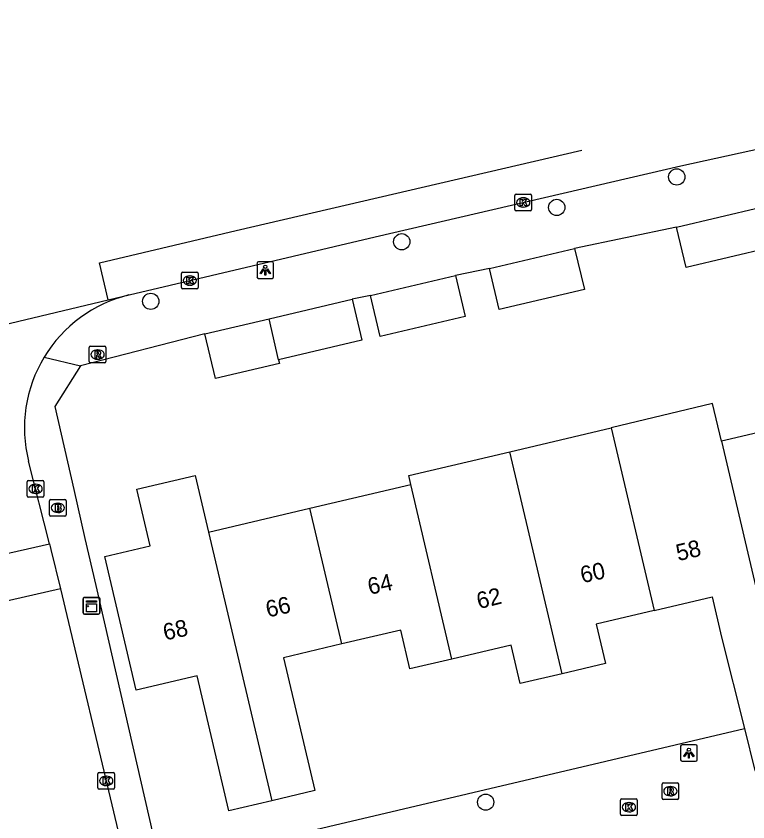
# Model space of a CAD drawing. Extents: x 158461 to 159795, y 387220 to 388672.
# Drawn here: x 159412.14 to 159456.15, y 388608.59 to 388657.06 of the extents above; entities that cross this region are included whole.
import ezdxf

# ---------------------------------------------------------------- set-up
doc = ezdxf.new("R2010")
doc.units = 0
for name, color, linetype in [('IMGEO_Boom', 7, 'Continuous'), ('IMGEO_Brandkraan', 7, 'Continuous'), ('IMGEO_Kast', 7, 'Continuous'), ('IMGEO_Kolk', 7, 'Continuous'), ('IMGEO_Lichtpunt', 7, 'Continuous'), ('IMGEO_Muur', 7, 'Continuous'), ('IMGEO_Pand', 7, 'Continuous'), ('IMGEO_Pand_nummerreeks', 7, 'Continuous'), ('IMGEO_Rijbaan_lokaal_gesloten', 7, 'Continuous'), ('IMGEO_Rijbaan_lokaal_open', 7, 'Continuous'), ('IMGEO_Rioolput', 7, 'Continuous'), ('IMGEO_Voetpad_open', 7, 'Continuous'), ('IMGEO_Woonerf_open', 7, 'Continuous')]:
    doc.layers.add(name, color=color, linetype=linetype)

msp = doc.modelspace()

# ---------------------------------------------------------------- linework, layer by layer
at = {"layer": 'IMGEO_Boom'}
for centre in [(159451.878, 388647.388), (159444.659, 388645.555), (159435.335, 388643.488), (159420.236, 388639.906), (159440.38, 388609.778)]:
    msp.add_circle(centre, 0.489, dxfattribs=at)
at = {"layer": 'IMGEO_Brandkraan'}
for p, q in [((159414.146, 388627.057), (159414.146, 388627.909)), ((159414.221, 388627.983), (159415.073, 388627.983)), ((159415.147, 388627.909), (159415.147, 388627.057)), ((159414.634, 388627.763), (159414.659, 388627.763)), ((159415.073, 388626.983), (159414.221, 388626.983)), ((159414.657, 388627.203), (159414.632, 388627.203))]:
    msp.add_line(p, q, dxfattribs=at)
for points in [[(159414.146, 388627.057), (159414.146, 388627.909)], [(159414.221, 388627.983), (159415.073, 388627.983)], [(159415.147, 388627.909), (159415.147, 388627.057)], [(159414.494, 388627.683), (159414.494, 388627.283), (159414.707, 388627.283)], [(159414.725, 388627.683), (159414.494, 388627.683)], [(159414.673, 388627.602), (159414.619, 388627.602), (159414.619, 388627.526)], [(159414.619, 388627.526), (159414.672, 388627.526)], [(159414.681, 388627.45), (159414.619, 388627.45), (159414.619, 388627.369)], [(159415.073, 388626.983), (159414.221, 388626.983)], [(159414.619, 388627.369), (159414.681, 388627.369)]]:
    msp.add_lwpolyline(points, dxfattribs=at)
for centre, radius, start, end in [((159414.223, 388627.907), 0.0765, 91.552, 178.448), ((159414.223, 388627.907), 0.0765, 91.552, 178.448), ((159415.071, 388627.907), 0.0765, 1.552, 88.448), ((159415.071, 388627.907), 0.0765, 1.552, 88.448), ((159414.674, 388627.564), 0.0379, 267.8285, 90.9355), ((159414.682, 388627.409), 0.0404, 269.8759, 90.5077), ((159414.729, 388627.538), 0.145, 59.4692, 91.5367), ((159414.754, 388627.585), 0.0922, 285.5137, 58.1501), ((159414.759, 388627.393), 0.105, 301.3115, 78.989), ((159414.223, 388627.059), 0.0765, 181.552, 268.448), ((159414.223, 388627.059), 0.0765, 181.552, 268.448), ((159414.713, 388627.534), 0.251, 268.6676, 293.5347), ((159415.071, 388627.059), 0.0765, 271.552, 358.448), ((159415.071, 388627.059), 0.0765, 271.552, 358.448)]:
    msp.add_arc(centre, radius, start, end, dxfattribs=at)
for centre, major_axis, ratio, start_param, end_param in [((159414.633, 388627.483), (-0.387, 0.002), 0.722429, 4.712389, 7.853982), ((159414.658, 388627.483), (-0.39, 0.002), 0.717154, 1.570796, 4.712389)]:
    msp.add_ellipse(centre, major_axis=major_axis, ratio=ratio, start_param=start_param, end_param=end_param, dxfattribs=at)
at = {"layer": 'IMGEO_Kast'}
for p, q in [((159416.246, 388622.097), (159417.087, 388622.097)), ((159417.087, 388622.097), (159416.246, 388622.097)), ((159416.171, 388621.172), (159416.171, 388622.013)), ((159416.171, 388622.013), (159416.171, 388621.172)), ((159417.171, 388622.022), (159417.171, 388621.181)), ((159417.171, 388621.181), (159417.171, 388622.022)), ((159417.096, 388621.097), (159416.255, 388621.097)), ((159416.255, 388621.097), (159417.096, 388621.097))]:
    msp.add_line(p, q, dxfattribs=at)
for points in [[(159416.366, 388621.887), (159416.966, 388621.887), (159416.966, 388621.802), (159416.366, 388621.802), (159416.366, 388621.887)], [(159416.366, 388621.712), (159416.966, 388621.712), (159416.966, 388621.223), (159416.366, 388621.223), (159416.366, 388621.712)]]:
    msp.add_lwpolyline(points, dxfattribs=at)
msp.add_circle((159416.45, 388621.561), 0.0377, dxfattribs=at)
for centre, start, end in [((159416.249, 388622.019), 92.4484, 184.2845), ((159416.249, 388622.019), 92.4484, 184.2845), ((159417.093, 388622.019), 2.4484, 94.2845), ((159417.093, 388622.019), 2.4484, 94.2845), ((159416.249, 388621.175), 182.4484, 274.2845), ((159416.249, 388621.175), 182.4484, 274.2845), ((159417.093, 388621.175), 272.4484, 4.2845), ((159417.093, 388621.175), 272.4484, 4.2845)]:
    msp.add_arc(centre, 0.0779, start, end, dxfattribs=at)
at = {"layer": 'IMGEO_Kolk'}
for p, q in [((159442.216, 388646.353), (159443.068, 388646.353)), ((159442.141, 388645.427), (159442.141, 388646.279)), ((159442.629, 388646.133), (159442.654, 388646.133)), ((159443.142, 388646.279), (159443.142, 388645.427)), ((159443.068, 388645.353), (159442.216, 388645.353)), ((159442.652, 388645.573), (159442.627, 388645.573)), ((159422.086, 388640.729), (159422.086, 388641.581)), ((159422.161, 388641.655), (159423.013, 388641.655)), ((159423.087, 388641.581), (159423.087, 388640.729)), ((159422.574, 388641.435), (159422.599, 388641.435)), ((159423.013, 388640.655), (159422.161, 388640.655)), ((159422.597, 388640.875), (159422.572, 388640.875)), ((159412.808, 388628.2), (159412.808, 388629.052)), ((159412.883, 388629.126), (159413.735, 388629.126)), ((159413.296, 388628.906), (159413.321, 388628.906)), ((159413.809, 388629.052), (159413.809, 388628.2)), ((159413.735, 388628.126), (159412.883, 388628.126)), ((159413.319, 388628.346), (159413.294, 388628.346)), ((159417.056, 388610.632), (159417.056, 388611.484)), ((159417.131, 388611.558), (159417.983, 388611.558)), ((159418.057, 388611.484), (159418.057, 388610.632)), ((159417.544, 388611.338), (159417.569, 388611.338)), ((159417.983, 388610.558), (159417.131, 388610.558)), ((159417.567, 388610.778), (159417.542, 388610.778)), ((159448.574, 388609.977), (159449.426, 388609.977)), ((159448.499, 388609.051), (159448.499, 388609.903)), ((159448.987, 388609.757), (159449.012, 388609.757)), ((159449.5, 388609.903), (159449.5, 388609.051)), ((159449.01, 388609.197), (159448.985, 388609.197)), ((159449.426, 388608.977), (159448.574, 388608.977))]:
    msp.add_line(p, q, dxfattribs=at)
for points in [[(159442.216, 388646.353), (159443.068, 388646.353)], [(159442.141, 388645.427), (159442.141, 388646.279)], [(159442.462, 388646.053), (159442.585, 388646.053), (159442.585, 388645.902), (159442.715, 388646.053), (159442.879, 388646.053), (159442.733, 388645.902), (159442.886, 388645.653), (159442.734, 388645.653), (159442.649, 388645.817), (159442.585, 388645.75), (159442.585, 388645.653), (159442.462, 388645.653), (159442.462, 388646.053)], [(159443.142, 388646.279), (159443.142, 388645.427)], [(159443.068, 388645.353), (159442.216, 388645.353)], [(159422.086, 388640.729), (159422.086, 388641.581)], [(159422.161, 388641.655), (159423.013, 388641.655)], [(159423.087, 388641.581), (159423.087, 388640.729)], [(159422.407, 388641.355), (159422.53, 388641.355), (159422.53, 388641.204), (159422.66, 388641.355), (159422.824, 388641.355), (159422.678, 388641.204), (159422.831, 388640.955), (159422.679, 388640.955), (159422.594, 388641.119), (159422.53, 388641.052), (159422.53, 388640.955), (159422.407, 388640.955), (159422.407, 388641.355)], [(159423.013, 388640.655), (159422.161, 388640.655)], [(159412.808, 388628.2), (159412.808, 388629.052)], [(159412.883, 388629.126), (159413.735, 388629.126)], [(159413.809, 388629.052), (159413.809, 388628.2)], [(159413.129, 388628.826), (159413.252, 388628.826), (159413.252, 388628.675), (159413.382, 388628.826), (159413.546, 388628.826), (159413.4, 388628.675), (159413.553, 388628.426), (159413.401, 388628.426), (159413.316, 388628.59), (159413.252, 388628.523), (159413.252, 388628.426), (159413.129, 388628.426), (159413.129, 388628.826)], [(159413.735, 388628.126), (159412.883, 388628.126)], [(159417.056, 388610.632), (159417.056, 388611.484)], [(159417.131, 388611.558), (159417.983, 388611.558)], [(159418.057, 388611.484), (159418.057, 388610.632)], [(159417.377, 388611.258), (159417.5, 388611.258), (159417.5, 388611.107), (159417.63, 388611.258), (159417.794, 388611.258), (159417.648, 388611.107), (159417.801, 388610.858), (159417.649, 388610.858), (159417.564, 388611.022), (159417.5, 388610.955), (159417.5, 388610.858), (159417.377, 388610.858), (159417.377, 388611.258)], [(159417.983, 388610.558), (159417.131, 388610.558)], [(159448.574, 388609.977), (159449.426, 388609.977)], [(159448.499, 388609.051), (159448.499, 388609.903)], [(159448.82, 388609.677), (159448.943, 388609.677), (159448.943, 388609.526), (159449.073, 388609.677), (159449.237, 388609.677), (159449.091, 388609.526), (159449.244, 388609.277), (159449.092, 388609.277), (159449.007, 388609.441), (159448.943, 388609.374), (159448.943, 388609.277), (159448.82, 388609.277), (159448.82, 388609.677)], [(159449.5, 388609.903), (159449.5, 388609.051)], [(159449.426, 388608.977), (159448.574, 388608.977)]]:
    msp.add_lwpolyline(points, dxfattribs=at)
for centre, start, end in [((159442.218, 388646.277), 91.552, 178.448), ((159442.218, 388646.277), 91.552, 178.448), ((159443.066, 388646.277), 1.552, 88.448), ((159443.066, 388646.277), 1.552, 88.448), ((159442.218, 388645.429), 181.552, 268.448), ((159442.218, 388645.429), 181.552, 268.448), ((159443.066, 388645.429), 271.552, 358.448), ((159443.066, 388645.429), 271.552, 358.448), ((159422.163, 388641.579), 91.552, 178.448), ((159422.163, 388641.579), 91.552, 178.448), ((159423.011, 388641.579), 1.552, 88.448), ((159423.011, 388641.579), 1.552, 88.448), ((159422.163, 388640.731), 181.552, 268.448), ((159422.163, 388640.731), 181.552, 268.448), ((159423.011, 388640.731), 271.552, 358.448), ((159423.011, 388640.731), 271.552, 358.448), ((159412.885, 388629.05), 91.552, 178.448), ((159412.885, 388629.05), 91.552, 178.448), ((159413.733, 388629.05), 1.552, 88.448), ((159413.733, 388629.05), 1.552, 88.448), ((159412.885, 388628.202), 181.552, 268.448), ((159412.885, 388628.202), 181.552, 268.448), ((159413.733, 388628.202), 271.552, 358.448), ((159413.733, 388628.202), 271.552, 358.448), ((159417.133, 388611.482), 91.552, 178.448), ((159417.133, 388611.482), 91.552, 178.448), ((159417.981, 388611.482), 1.552, 88.448), ((159417.981, 388611.482), 1.552, 88.448), ((159417.133, 388610.634), 181.552, 268.448), ((159417.133, 388610.634), 181.552, 268.448), ((159417.981, 388610.634), 271.552, 358.448), ((159417.981, 388610.634), 271.552, 358.448), ((159448.576, 388609.901), 91.552, 178.448), ((159448.576, 388609.901), 91.552, 178.448), ((159449.424, 388609.901), 1.552, 88.448), ((159449.424, 388609.901), 1.552, 88.448), ((159448.576, 388609.053), 181.552, 268.448), ((159448.576, 388609.053), 181.552, 268.448), ((159449.424, 388609.053), 271.552, 358.448), ((159449.424, 388609.053), 271.552, 358.448)]:
    msp.add_arc(centre, 0.0765, start, end, dxfattribs=at)
for centre, major_axis, ratio, start_param, end_param in [((159442.628, 388645.853), (-0.387, 0.002), 0.722429, 4.712389, 7.853982), ((159442.653, 388645.853), (-0.39, 0.002), 0.717154, 1.570796, 4.712389), ((159422.573, 388641.155), (-0.387, 0.002), 0.722429, 4.712389, 7.853982), ((159422.598, 388641.155), (-0.39, 0.002), 0.717154, 1.570796, 4.712389), ((159413.295, 388628.626), (-0.387, 0.002), 0.722429, 4.712389, 7.853982), ((159413.32, 388628.626), (-0.39, 0.002), 0.717154, 1.570796, 4.712389), ((159417.543, 388611.058), (-0.387, 0.002), 0.722429, 4.712389, 7.853982), ((159417.568, 388611.058), (-0.39, 0.002), 0.717154, 1.570796, 4.712389), ((159448.986, 388609.477), (-0.387, 0.002), 0.722429, 4.712389, 7.853982), ((159449.011, 388609.477), (-0.39, 0.002), 0.717154, 1.570796, 4.712389)]:
    msp.add_ellipse(centre, major_axis=major_axis, ratio=ratio, start_param=start_param, end_param=end_param, dxfattribs=at)
at = {"layer": 'IMGEO_Lichtpunt'}
for p, q in [((159426.627, 388642.188), (159426.627, 388641.381)), ((159426.627, 388642.188), (159426.627, 388641.381)), ((159427.529, 388642.283), (159426.721, 388642.283)), ((159427.529, 388642.283), (159426.721, 388642.283)), ((159427.623, 388641.381), (159427.623, 388642.188)), ((159427.623, 388641.381), (159427.623, 388642.188)), ((159426.721, 388641.287), (159427.529, 388641.287)), ((159426.721, 388641.287), (159427.529, 388641.287)), ((159452.106, 388613.138), (159452.106, 388612.331)), ((159452.106, 388613.138), (159452.106, 388612.331)), ((159453.008, 388613.233), (159452.2, 388613.233)), ((159453.008, 388613.233), (159452.2, 388613.233)), ((159453.102, 388612.331), (159453.102, 388613.138)), ((159453.102, 388612.331), (159453.102, 388613.138)), ((159452.2, 388612.237), (159453.008, 388612.237)), ((159452.2, 388612.237), (159453.008, 388612.237))]:
    msp.add_line(p, q, dxfattribs=at)
for points in [[(159427.001, 388641.852), (159427.04, 388641.824), (159426.852, 388641.562), (159426.814, 388641.589), (159427.001, 388641.852)], [(159427.103, 388641.804), (159427.15, 388641.804), (159427.15, 388641.482), (159427.103, 388641.482), (159427.103, 388641.804)], [(159427.213, 388641.824), (159427.251, 388641.851), (159427.438, 388641.589), (159427.399, 388641.561), (159427.213, 388641.824)], [(159452.48, 388612.802), (159452.519, 388612.774), (159452.331, 388612.512), (159452.293, 388612.539), (159452.48, 388612.802)], [(159452.582, 388612.754), (159452.629, 388612.754), (159452.629, 388612.432), (159452.582, 388612.432), (159452.582, 388612.754)], [(159452.692, 388612.774), (159452.73, 388612.801), (159452.917, 388612.539), (159452.878, 388612.511), (159452.692, 388612.774)]]:
    msp.add_lwpolyline(points, dxfattribs=at)
for centre in [(159427.126, 388641.986), (159452.605, 388612.936)]:
    msp.add_circle(centre, 0.0994, dxfattribs=at)
for centre, start, end in [((159426.721, 388642.188), 90, 180), ((159426.721, 388642.188), 90, 180), ((159427.529, 388642.188), 0, 90), ((159427.529, 388642.188), 0, 90), ((159426.721, 388641.381), 180, 270), ((159426.721, 388641.381), 180, 270), ((159427.529, 388641.381), 270, 0), ((159427.529, 388641.381), 270, 360), ((159452.2, 388613.138), 90, 180), ((159452.2, 388613.138), 90, 180), ((159453.008, 388613.138), 0, 90), ((159453.008, 388613.138), 0, 90), ((159452.2, 388612.331), 180, 270), ((159452.2, 388612.331), 180, 270), ((159453.008, 388612.331), 270, 0), ((159453.008, 388612.331), 270, 360)]:
    msp.add_arc(centre, 0.0946, start, end, dxfattribs=at)
at = {"layer": 'IMGEO_Muur'}
for points in [[(159451.868, 388644.364), (159445.734, 388643.093)], [(159415.603, 388628.582), (159416.279, 388625.64)], [(159416.279, 388625.64), (159416.926, 388622.822)]]:
    msp.add_lwpolyline(points, dxfattribs=at)
at = {"layer": 'IMGEO_Pand'}
for points in [[(159456.956, 388645.562), (159457.526, 388643.141), (159452.438, 388641.943), (159451.868, 388644.364)], [(159451.868, 388644.364), (159456.956, 388645.562)], [(159445.734, 388643.093), (159446.317, 388640.616), (159441.193, 388639.41), (159440.61, 388641.886)], [(159440.61, 388641.886), (159445.734, 388643.093)], [(159438.564, 388641.46), (159439.145, 388638.992), (159434.026, 388637.787), (159433.445, 388640.254)], [(159433.445, 388640.254), (159438.564, 388641.46)], [(159427.349, 388638.851), (159432.346, 388640.028)], [(159432.346, 388640.028), (159432.925, 388637.57), (159427.928, 388636.393)], [(159423.495, 388637.943), (159427.349, 388638.851)], [(159427.928, 388636.393), (159427.349, 388638.851)], [(159427.928, 388636.393), (159427.98, 388636.174), (159424.126, 388635.266), (159423.495, 388637.943)], [(159454.568, 388631.485), (159454.032, 388633.762), (159447.923, 388632.304)], [(159460.88, 388632.972), (159454.834, 388631.548), (159454.568, 388631.485)], [(159441.844, 388630.853), (159447.923, 388632.304)], [(159447.923, 388632.304), (159450.512, 388621.299)], [(159454.568, 388631.485), (159457.195, 388620.33)], [(159435.884, 388628.889), (159435.759, 388629.42), (159441.844, 388630.853)], [(159444.984, 388617.505), (159441.844, 388630.853)], [(159427.518, 388609.866), (159424.937, 388609.258), (159423.023, 388617.388), (159419.36, 388616.525), (159417.47, 388624.553), (159420.209, 388625.198), (159419.407, 388628.605), (159422.916, 388629.431), (159423.717, 388626.024)], [(159429.801, 388627.457), (159435.884, 388628.889)], [(159438.355, 388618.388), (159435.884, 388628.889)], [(159423.717, 388626.024), (159429.801, 388627.457)], [(159431.722, 388619.293), (159429.801, 388627.457)], [(159423.717, 388626.024), (159427.518, 388609.866)], [(159450.512, 388621.299), (159454.003, 388622.122), (159454.571, 388619.712), (159455.946, 388614.208)], [(159450.512, 388621.299), (159447.026, 388620.478), (159447.582, 388618.117), (159444.984, 388617.505)], [(159438.355, 388618.388), (159435.824, 388617.792), (159435.274, 388620.129), (159431.722, 388619.293)], [(159431.722, 388619.293), (159428.215, 388618.467), (159430.098, 388610.474), (159427.518, 388609.866)], [(159444.984, 388617.505), (159442.464, 388616.912), (159441.918, 388619.227), (159438.355, 388618.388)], [(159455.946, 388614.208), (159456.576, 388611.687), (159459.092, 388612.279)]]:
    msp.add_lwpolyline(points, dxfattribs=at)
at = {"layer": 'IMGEO_Rijbaan_lokaal_gesloten'}
for points in [[(159418.927, 388640.292), (159433.741, 388643.789), (159452.126, 388648.055), (159465.566, 388651.007), (159488.051, 388655.683), (159493.678, 388656.65), (159495.151, 388656.876), (159496.459, 388656.977), (159499.182, 388657.063), (159504.693, 388657.026), (159508.059, 388656.807), (159512.386, 388656.454), (159515.463, 388656.2)], [(159417.672, 388639.993), (159417.149, 388642.218), (159425.366, 388644.157), (159446.176, 388649.008)], [(159417.672, 388639.993), (159418.927, 388640.292)], [(159398.681, 388635.472), (159417.672, 388639.993)]]:
    msp.add_lwpolyline(points, dxfattribs=at)
at = {"layer": 'IMGEO_Rijbaan_lokaal_open'}
for points in [[(159414.145, 388625.326), (159412.886, 388630.292)], [(159408.023, 388623.93), (159414.145, 388625.326)], [(159414.145, 388625.326), (159414.185, 388625.168), (159414.233, 388624.977), (159414.797, 388622.614)], [(159414.797, 388622.614), (159408.644, 388621.21)], [(159414.797, 388622.614), (159418.283, 388608.008), (159426.997, 388570.983)]]:
    msp.add_lwpolyline(points, dxfattribs=at)
for centre, radius, start, end in [((159420.875, 388632.289), 8.237, 103.6839, 148.8569), ((159420.874, 388632.291), 8.235, 148.8631, 194.0494)]:
    msp.add_arc(centre, radius, start, end, dxfattribs=at)
at = {"layer": 'IMGEO_Rioolput'}
for p, q in [((159416.537, 388636.278), (159416.537, 388637.13)), ((159416.612, 388637.204), (159417.464, 388637.204)), ((159417.538, 388637.13), (159417.538, 388636.278)), ((159417.025, 388636.984), (159417.05, 388636.984)), ((159417.464, 388636.204), (159416.612, 388636.204)), ((159417.048, 388636.424), (159417.023, 388636.424)), ((159451.065, 388610.94), (159451.917, 388610.94)), ((159450.99, 388610.014), (159450.99, 388610.866)), ((159451.478, 388610.72), (159451.503, 388610.72)), ((159451.991, 388610.866), (159451.991, 388610.014)), ((159451.501, 388610.16), (159451.476, 388610.16)), ((159451.917, 388609.94), (159451.065, 388609.94))]:
    msp.add_line(p, q, dxfattribs=at)
for points in [[(159416.537, 388636.278), (159416.537, 388637.13)], [(159416.612, 388637.204), (159417.464, 388637.204)], [(159417.538, 388637.13), (159417.538, 388636.278)], [(159417.126, 388636.902), (159416.874, 388636.904), (159416.874, 388636.504)], [(159416.874, 388636.504), (159416.998, 388636.504), (159416.998, 388636.666), (159417.009, 388636.666)], [(159417.052, 388636.823), (159416.998, 388636.823), (159416.998, 388636.742)], [(159416.998, 388636.742), (159417.05, 388636.742)], [(159417.056, 388636.637), (159417.127, 388636.504), (159417.267, 388636.504), (159417.202, 388636.63)], [(159417.464, 388636.204), (159416.612, 388636.204)], [(159451.065, 388610.94), (159451.917, 388610.94)], [(159450.99, 388610.014), (159450.99, 388610.866)], [(159451.579, 388610.638), (159451.327, 388610.64), (159451.327, 388610.24)], [(159451.505, 388610.559), (159451.451, 388610.559), (159451.451, 388610.478)], [(159451.451, 388610.478), (159451.503, 388610.478)], [(159451.991, 388610.866), (159451.991, 388610.014)], [(159451.327, 388610.24), (159451.451, 388610.24), (159451.451, 388610.402), (159451.462, 388610.402)], [(159451.509, 388610.373), (159451.58, 388610.24), (159451.72, 388610.24), (159451.655, 388610.366)], [(159451.917, 388609.94), (159451.065, 388609.94)]]:
    msp.add_lwpolyline(points, dxfattribs=at)
for centre, radius, start, end in [((159416.614, 388637.128), 0.0765, 91.552, 178.448), ((159416.614, 388637.128), 0.0765, 91.552, 178.448), ((159417.462, 388637.128), 0.0765, 1.552, 88.448), ((159417.462, 388637.128), 0.0765, 1.552, 88.448), ((159417.008, 388636.613), 0.0533, 26.0293, 88.6989), ((159417.034, 388636.931), 0.19, 274.7715, 282.9687), ((159417.058, 388636.727), 0.0964, 77.0061, 93.1865), ((159417.072, 388636.784), 0.0378, 276.6634, 79.6772), ((159417.125, 388636.792), 0.109, 350.3612, 89.416), ((159417.123, 388636.792), 0.112, 277.5842, 350.9817), ((159417.107, 388636.577), 0.108, 29.5134, 73.7905), ((159416.614, 388636.28), 0.0765, 181.552, 268.448), ((159416.614, 388636.28), 0.0765, 181.552, 268.448), ((159417.462, 388636.28), 0.0765, 271.552, 358.448), ((159417.462, 388636.28), 0.0765, 271.552, 358.448), ((159451.067, 388610.864), 0.0765, 91.552, 178.448), ((159451.067, 388610.864), 0.0765, 91.552, 178.448), ((159451.915, 388610.864), 0.0765, 1.552, 88.448), ((159451.915, 388610.864), 0.0765, 1.552, 88.448), ((159451.487, 388610.667), 0.19, 274.7715, 282.9687), ((159451.511, 388610.463), 0.0964, 77.0061, 93.1865), ((159451.525, 388610.52), 0.0378, 276.6634, 79.6772), ((159451.578, 388610.528), 0.109, 350.3612, 89.416), ((159451.576, 388610.528), 0.112, 277.5842, 350.9817), ((159451.067, 388610.016), 0.0765, 181.552, 268.448), ((159451.067, 388610.016), 0.0765, 181.552, 268.448), ((159451.461, 388610.349), 0.0533, 26.0293, 88.6989), ((159451.56, 388610.313), 0.108, 29.5134, 73.7905), ((159451.915, 388610.016), 0.0765, 271.552, 358.448), ((159451.915, 388610.016), 0.0765, 271.552, 358.448)]:
    msp.add_arc(centre, radius, start, end, dxfattribs=at)
for centre, major_axis, ratio, start_param, end_param in [((159417.024, 388636.704), (-0.387, 0.002), 0.722429, 4.712389, 7.853982), ((159417.049, 388636.704), (-0.39, 0.002), 0.717154, 1.570796, 4.712389), ((159451.477, 388610.44), (-0.387, 0.002), 0.722429, 4.712389, 7.853982), ((159451.502, 388610.44), (-0.39, 0.002), 0.717154, 1.570796, 4.712389)]:
    msp.add_ellipse(centre, major_axis=major_axis, ratio=ratio, start_param=start_param, end_param=end_param, dxfattribs=at)
at = {"layer": 'IMGEO_Voetpad_open'}
for points in [[(159451.868, 388644.364), (159445.734, 388643.093)], [(159440.61, 388641.886), (159438.564, 388641.46)], [(159433.445, 388640.254), (159432.346, 388640.028)], [(159423.495, 388637.943), (159416.004, 388636.018)], [(159413.826, 388636.549), (159416.004, 388636.018)], [(159416.004, 388636.018), (159414.457, 388633.572), (159415.603, 388628.582), (159416.279, 388625.64), (159416.926, 388622.822), (159420.381, 388607.781)]]:
    msp.add_lwpolyline(points, dxfattribs=at)
at = {"layer": 'IMGEO_Woonerf_open'}
msp.add_lwpolyline([(159420.381, 388607.781), (159422.596, 388606.359), (159455.946, 388614.208)], dxfattribs=at)

# ---------------------------------------------------------------- texts
at = {"layer": 'IMGEO_Pand_nummerreeks'}
for s, rotation, p in [('58', 13.2411, (159451.961, 388624.273)), ('60', 12.1636, (159446.19, 388622.947)), ('64', 12.4992, (159433.404, 388622.246)), ('62', 13.8948, (159439.974, 388621.385)), ('66', 12.6197, (159427.275, 388620.88)), ('68', 12.6197, (159421.097, 388619.496))]:
    msp.add_text(s, height=1, rotation=rotation, dxfattribs=at).set_placement(p)

doc.saveas('drawing.dxf')
